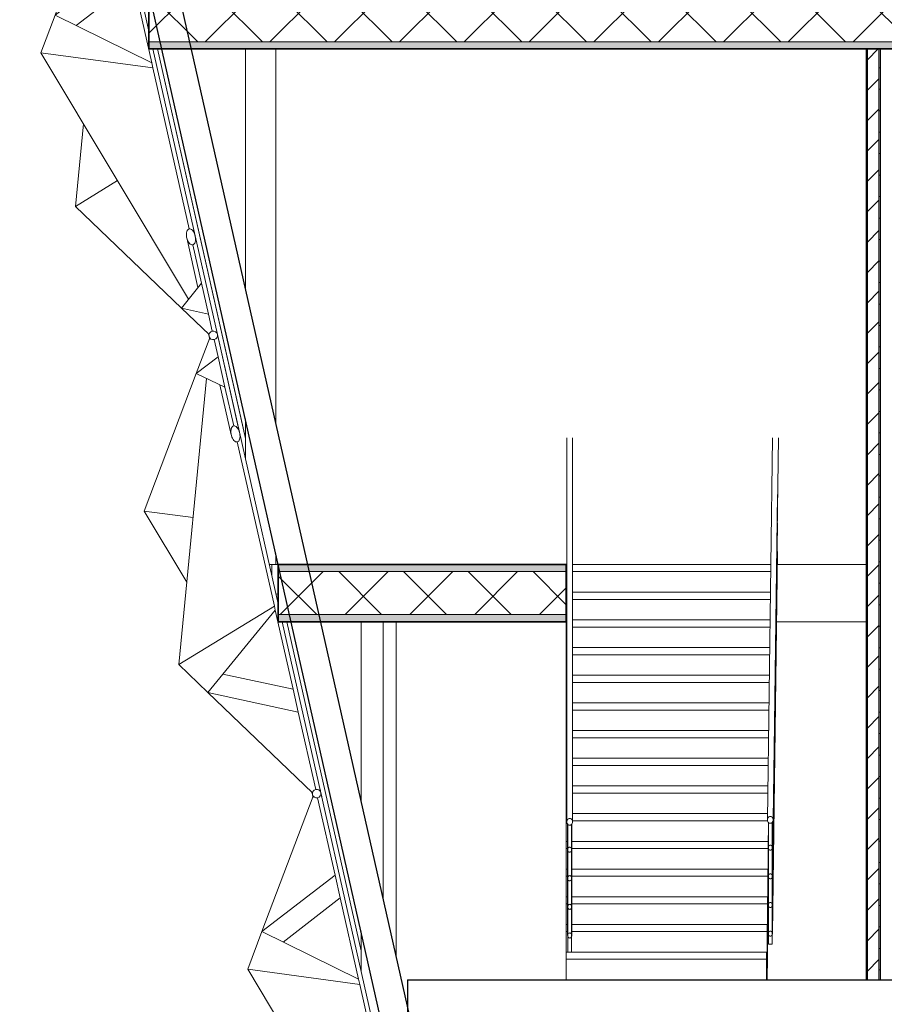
# Model space of a CAD drawing. Header units: inches. Extents: x 424 to 2043, y -237 to 445.
# Tile 633 of 656: x 824.86 to 830.9, y 221.63 to 228.5. Entities that reach past the tile are written whole.
import ezdxf

# ---------------------------------------------------------------- set-up
doc = ezdxf.new("R2010")
doc.units = ezdxf.units.IN
doc.header["$MEASUREMENT"] = 0
for name, color, linetype, lineweight in [('A-FLOR', 192, 'Continuous', 9), ('A-FLOR-HRAL', 11, 'Continuous', 9), ('A-FLOR-MCUT', 51, 'Continuous', 9), ('A-FLOR-PATT', 8, 'Continuous', 35), ('A-GENM', 13, 'Continuous', 9), ('A-GLAZ-CURT', 52, 'Continuous', 9), ('A-ROOF', 132, 'Continuous', 9), ('A-WALL', 113, 'Continuous', 9), ('A-WALL-PATT', 111, 'Continuous', 25), ('S-STRS', 31, 'Continuous', 9)]:
    doc.layers.add(name, color=color, linetype=linetype, lineweight=lineweight)
pattern_1 = [(108.435, (853.84554, 227.41621), (-0.41678894, 0.83294356), [0.158, -1.159]), (139.399, (853.795544, 227.56621), (-2.49915805, 2.08284494), [0.077, -3.763]), (136.848, (854.153544, 227.616212), (-6.247659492, 5.831057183), [0.183, -8.952]), (109.983, (854.020544, 227.741212), (-1.24974819, 3.331484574), [0.098, -4.778]), (90, (853.98654, 227.4162), (-0.416, 0.417), [0.083, -0.333]), (118.443, (853.986544, 227.500212), (2.9159587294, -5.414786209), [0.227, -11.141]), (84.289, (853.878544, 227.69921), (-0.416051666, -3.74820264), [0.084, -4.102]), (129.806, (853.886544, 227.78321), (1.66603147, -2.08199523), [0.065, -3.188])]
pattern_2 = [(45, (853.73654, 227.4162), (-0.226274, 0.226274), []), (135, (853.73654, 227.4162), (-0.226274, -0.226274), [])]

# ---------------------------------------------------------------- blocks, each defined once
blk = doc.blocks.new('Family2 - Family2-V2-Section 1')
at = {"layer": 'A-GLAZ-CURT'}
for p, q in [((-149.9744, 7.9824), (-150.3321, 7.0367)), ((-149.9744, 7.9824), (-150.3321, 7.0367)), ((-149.9793, 7.9934), (-149.9747, 7.9729)), ((-149.3153, 5.3243), (-149.9208, 8.0066)), ((-149.8214, 7.4303), (-149.9434, 7.9707)), ((-150.3321, 7.0367), (-149.8214, 7.4303)), ((-149.7856, 7.2716), (-149.8214, 7.4303)), ((-150.1847, 6.9638), (-149.7856, 7.2716)), ((-150.1847, 6.9638), (-149.7856, 7.2716)), ((-149.6573, 6.7031), (-149.7856, 7.2716)), ((-150.3321, 7.0367), (-150.4318, 6.7734)), ((-150.3321, 7.0367), (-150.4318, 6.7734)), ((-150.3321, 7.0367), (-149.6573, 6.7031)), ((-150.4318, 6.7734), (-149.3997, 5.0521)), ((-149.6493, 6.668), (-150.4318, 6.7734)), ((-150.4318, 6.7734), (-149.3997, 5.0521)), ((-150.4318, 6.7734), (-149.6493, 6.668)), ((-149.6493, 6.668), (-149.6573, 6.7031)), ((-149.3956, 5.5439), (-149.6493, 6.668)), ((-149.4123, 5.4816), (-149.3341, 5.1353)), ((-149.3102, 5.1656), (-149.3704, 5.4324)), ((-149.3153, 5.3243), (-149.3537, 5.4948)), ((-149.1984, 4.8066), (-149.2872, 5.2)), ((-149.1984, 4.8066), (-149.2872, 5.2)), ((-149.2616, 4.8139), (-149.2569, 4.7934)), ((-149.2603, 4.8083), (-149.2569, 4.7934))]:
    blk.add_line(p, q, dxfattribs=at)
at = {"layer": 'A-GLAZ-CURT', "lineweight": 18, "flags": 128}
for points in [[(-149.3704, 5.4324), (-149.376, 5.4322), (-149.3819, 5.4338), (-149.3877, 5.4373), (-149.3934, 5.4425), (-149.3988, 5.4493), (-149.4036, 5.4574), (-149.4077, 5.4666), (-149.411, 5.4764), (-149.4133, 5.4867), (-149.4146, 5.4971), (-149.4148, 5.5071), (-149.4139, 5.5165), (-149.412, 5.5249), (-149.4091, 5.5321), (-149.4053, 5.5377), (-149.4008, 5.5417), (-149.3956, 5.5439)], [(-149.3704, 5.4324), (-149.3653, 5.4346), (-149.3607, 5.4386), (-149.3569, 5.4443), (-149.354, 5.4514), (-149.3521, 5.4598), (-149.3512, 5.4692), (-149.3514, 5.4793), (-149.3527, 5.4896), (-149.355, 5.4999), (-149.3583, 5.5098), (-149.3624, 5.5189), (-149.3672, 5.527), (-149.3726, 5.5338), (-149.3783, 5.539), (-149.3842, 5.5425), (-149.39, 5.5442), (-149.3956, 5.5439)]]:
    blk.add_lwpolyline(points, dxfattribs=at)
at = {"layer": 'A-GLAZ-CURT', "lineweight": 18}
for start, end in [(102.72067, 282.72067), (282.72067, 102.72067)]:
    blk.add_arc((-149.95, 8), 0.03, start, end, dxfattribs=at)
blk = doc.blocks.new('Family2 - Family2-V3-Section 1')
at = {"layer": 'A-GLAZ-CURT'}
for p, q in [((-150.7017, 11.1934), (-150.6983, 11.1785)), ((-150.2182, 9.3243), (-150.6431, 11.2066)), ((-150.7909, 10.9336), (-151.1541, 9.9734)), ((-150.7909, 10.9336), (-151.1541, 9.9734)), ((-151.1541, 9.9734), (-150.8564, 9.4769)), ((-150.813, 9.9274), (-151.1541, 9.9734)), ((-151.1541, 9.9734), (-150.8564, 9.4769)), ((-151.1541, 9.9734), (-150.813, 9.9274)), ((-149.9208, 8.0066), (-150.19, 9.1995)), ((-149.9839, 8.0139), (-149.9793, 7.9934)), ((-149.9827, 8.0084), (-149.9793, 7.9934)), ((-149.9208, 8.0066), (-149.9266, 8.0322))]:
    blk.add_line(p, q, dxfattribs=at)
blk = doc.blocks.new('Family2 - Family2-V1-Section 1')
at = {"layer": 'A-GLAZ-CURT'}
for p, q in [((-149.2519, 4.7827), (-149.3461, 4.5336)), ((-149.2519, 4.7827), (-149.3461, 4.5336)), ((-149.2569, 4.7934), (-149.2523, 4.7729)), ((-149.194, 4.6509), (-149.2211, 4.7707)), ((-149.0431, 4.1184), (-149.1984, 4.8066)), ((-149.194, 4.6509), (-149.3461, 4.5336)), ((-149.1461, 4.4389), (-149.194, 4.6509)), ((-149.1461, 4.4389), (-149.3461, 4.5336)), ((-149.1806, 4.4552), (-149.1016, 4.1052)), ((-149.0849, 4.1676), (-149.1461, 4.4389))]:
    blk.add_line(p, q, dxfattribs=at)
at = {"layer": 'A-GLAZ-CURT', "lineweight": 18, "flags": 128}
for points in [[(-149.0597, 4.0561), (-149.0653, 4.0558), (-149.0712, 4.0575), (-149.077, 4.061), (-149.0827, 4.0662), (-149.0881, 4.073), (-149.0929, 4.0811), (-149.097, 4.0902), (-149.1003, 4.1001), (-149.1026, 4.1104), (-149.1039, 4.1207), (-149.1041, 4.1308), (-149.1033, 4.1402), (-149.1013, 4.1486), (-149.0984, 4.1557), (-149.0946, 4.1614), (-149.0901, 4.1654), (-149.0849, 4.1676)], [(-149.0597, 4.0561), (-149.0546, 4.0583), (-149.05, 4.0623), (-149.0462, 4.0679), (-149.0433, 4.0751), (-149.0414, 4.0835), (-149.0405, 4.0929), (-149.0407, 4.1029), (-149.042, 4.1133), (-149.0443, 4.1236), (-149.0476, 4.1334), (-149.0517, 4.1426), (-149.0566, 4.1507), (-149.0619, 4.1575), (-149.0676, 4.1627), (-149.0735, 4.1662), (-149.0793, 4.1678), (-149.0849, 4.1676)]]:
    blk.add_lwpolyline(points, dxfattribs=at)
at = {"layer": 'A-GLAZ-CURT', "lineweight": 18}
for start, end in [(102.72067, 282.72067), (282.72067, 102.72067)]:
    blk.add_arc((-149.2277, 4.8), 0.03, start, end, dxfattribs=at)
blk = doc.blocks.new('Family2 - Family2-V4-Section 1')
at = {"layer": 'A-GLAZ-CURT'}
for p, q in [((-149.9793, 7.9934), (-149.9759, 7.9783)), ((-149.9793, 7.9934), (-149.9747, 7.9729)), ((-149.915, 7.981), (-149.9208, 8.0066)), ((-149.3153, 5.3243), (-149.9208, 8.0066)), ((-150.1896, 5.7007), (-150.1341, 6.2769)), ((-150.1896, 5.7007), (-150.1341, 6.2769)), ((-149.8964, 5.8806), (-150.1896, 5.7007)), ((-150.1896, 5.7007), (-149.8964, 5.8806)), ((-149.449, 4.9896), (-150.1896, 5.7007)), ((-149.449, 4.9896), (-150.1896, 5.7007)), ((-149.1984, 4.8066), (-149.2872, 5.2)), ((-149.2603, 4.8083), (-149.2569, 4.7934))]:
    blk.add_line(p, q, dxfattribs=at)
blk = doc.blocks.new('Family2 - Family2-V6-Section 1')
at = {"layer": 'A-GLAZ-CURT'}
for p, q in [((-150.7017, 11.1934), (-150.6983, 11.1785)), ((-150.7017, 11.1934), (-150.697, 11.1729)), ((-150.2182, 9.3243), (-150.6431, 11.2066)), ((-150.4878, 10.5184), (-150.6431, 11.2066)), ((-150.912, 8.9007), (-150.7193, 10.8997)), ((-150.912, 8.9007), (-150.7193, 10.8997)), ((-150.6253, 10.8552), (-150.5463, 10.5052)), ((-150.5296, 10.5676), (-150.5909, 10.8389)), ((-150.5045, 10.4561), (-150.2456, 9.3094)), ((-150.2456, 9.3094), (-150.912, 8.9007)), ((-150.912, 8.9007), (-150.2456, 9.3094)), ((-150.2456, 9.3094), (-150.2394, 9.282)), ((-150.2394, 9.282), (-150.7093, 8.7061)), ((-150.2394, 9.282), (-150.1145, 8.7284)), ((-149.9208, 8.0066), (-150.19, 9.1995)), ((-150.7093, 8.7061), (-150.912, 8.9007)), ((-150.7093, 8.7061), (-150.912, 8.9007)), ((-150.6047, 8.8343), (-150.1145, 8.7284)), ((-150.6047, 8.8343), (-150.1145, 8.7284)), ((-150.0786, 8.5697), (-150.7093, 8.7061)), ((-149.9795, 8.0054), (-150.7093, 8.7061)), ((-149.9795, 8.0054), (-150.7093, 8.7061)), ((-150.1145, 8.7284), (-150.0786, 8.5697)), ((-150.0786, 8.5697), (-149.9566, 8.0293)), ((-149.9839, 8.0139), (-149.9793, 7.9934))]:
    blk.add_line(p, q, dxfattribs=at)
at = {"layer": 'A-GLAZ-CURT', "lineweight": 18, "flags": 128}
for points in [[(-150.5296, 10.5676), (-150.5348, 10.5654), (-150.5394, 10.5614), (-150.5432, 10.5557), (-150.5461, 10.5486), (-150.548, 10.5402), (-150.5489, 10.5308), (-150.5486, 10.5207), (-150.5474, 10.5104), (-150.545, 10.5001), (-150.5418, 10.4902), (-150.5376, 10.4811), (-150.5328, 10.473), (-150.5275, 10.4662), (-150.5218, 10.461), (-150.5159, 10.4575), (-150.5101, 10.4558), (-150.5045, 10.4561)], [(-150.5296, 10.5676), (-150.524, 10.5678), (-150.5182, 10.5662), (-150.5123, 10.5627), (-150.5066, 10.5575), (-150.5013, 10.5507), (-150.4965, 10.5426), (-150.4923, 10.5334), (-150.4891, 10.5236), (-150.4868, 10.5133), (-150.4855, 10.5029), (-150.4852, 10.4929), (-150.4861, 10.4835), (-150.488, 10.4751), (-150.4909, 10.4679), (-150.4947, 10.4623), (-150.4993, 10.4583), (-150.5045, 10.4561)]]:
    blk.add_lwpolyline(points, dxfattribs=at)
at = {"layer": 'A-GLAZ-CURT', "lineweight": 18}
for start, end in [(102.72067, 282.72067), (282.72067, 102.72067)]:
    blk.add_arc((-149.95, 8), 0.03, start, end, dxfattribs=at)
blk = doc.blocks.new('Family2 - Family2-V7-Section 1')
at = {"layer": 'A-GLAZ-CURT'}
for p, q in [((-151.4191, 14.3824), (-151.7769, 13.4367)), ((-151.4191, 14.3824), (-151.7769, 13.4367)), ((-151.424, 14.3934), (-151.4194, 14.3729)), ((-151.2662, 13.8303), (-151.3882, 14.3707)), ((-151.1212, 13.3243), (-151.3655, 14.4066)), ((-151.7769, 13.4367), (-151.2662, 13.8303)), ((-151.2303, 13.6716), (-151.2662, 13.8303)), ((-151.6295, 13.3638), (-151.2303, 13.6716)), ((-151.6295, 13.3638), (-151.2303, 13.6716)), ((-151.102, 13.1031), (-151.2303, 13.6716)), ((-151.7769, 13.4367), (-151.8765, 13.1734)), ((-151.7769, 13.4367), (-151.8765, 13.1734)), ((-151.7769, 13.4367), (-151.102, 13.1031)), ((-151.8765, 13.1734), (-150.8444, 11.4521)), ((-151.0941, 13.068), (-151.8765, 13.1734)), ((-151.8765, 13.1734), (-150.8444, 11.4521)), ((-151.8765, 13.1734), (-151.0941, 13.068)), ((-150.6431, 11.2066), (-151.0931, 13.2)), ((-151.0941, 13.068), (-151.102, 13.1031)), ((-150.8403, 11.9439), (-151.0941, 13.068)), ((-150.857, 11.8816), (-150.7788, 11.5353)), ((-150.7549, 11.5656), (-150.8152, 11.8324)), ((-150.6431, 11.2066), (-150.7985, 11.8948)), ((-150.7063, 11.2139), (-150.7017, 11.1934)), ((-150.705, 11.2083), (-150.7017, 11.1934))]:
    blk.add_line(p, q, dxfattribs=at)
at = {"layer": 'A-GLAZ-CURT', "lineweight": 18, "flags": 128}
for points in [[(-150.8152, 11.8324), (-150.8208, 11.8322), (-150.8266, 11.8338), (-150.8324, 11.8373), (-150.8382, 11.8425), (-150.8435, 11.8493), (-150.8483, 11.8574), (-150.8524, 11.8666), (-150.8557, 11.8764), (-150.858, 11.8867), (-150.8593, 11.8971), (-150.8595, 11.9071), (-150.8587, 11.9165), (-150.8568, 11.9249), (-150.8538, 11.9321), (-150.85, 11.9377), (-150.8455, 11.9417), (-150.8403, 11.9439)], [(-150.8152, 11.8324), (-150.81, 11.8346), (-150.8054, 11.8386), (-150.8016, 11.8443), (-150.7987, 11.8514), (-150.7968, 11.8598), (-150.7959, 11.8692), (-150.7962, 11.8793), (-150.7974, 11.8896), (-150.7998, 11.8999), (-150.803, 11.9098), (-150.8072, 11.9189), (-150.812, 11.927), (-150.8173, 11.9338), (-150.823, 11.939), (-150.8289, 11.9425), (-150.8347, 11.9442), (-150.8403, 11.9439)]]:
    blk.add_lwpolyline(points, dxfattribs=at)
at = {"layer": 'A-GLAZ-CURT', "lineweight": 18}
for start, end in [(102.72067, 282.72067), (282.72067, 102.72067)]:
    blk.add_arc((-151.3948, 14.4), 0.03, start, end, dxfattribs=at)
blk = doc.blocks.new('Family2 - Family2-V10-Section 1')
at = {"layer": 'A-GLAZ-CURT'}
for p, q in [((-151.424, 14.3934), (-151.4206, 14.3783)), ((-151.424, 14.3934), (-151.4194, 14.3729)), ((-151.3597, 14.381), (-151.3655, 14.4066)), ((-151.1212, 13.3243), (-151.3655, 14.4066)), ((-150.6431, 11.2066), (-151.0931, 13.2)), ((-151.6343, 12.1007), (-151.5788, 12.6769)), ((-151.6343, 12.1007), (-151.5788, 12.6769)), ((-151.3411, 12.2806), (-151.6343, 12.1007)), ((-151.6343, 12.1007), (-151.3411, 12.2806)), ((-150.8937, 11.3896), (-151.6343, 12.1007)), ((-150.8937, 11.3896), (-151.6343, 12.1007)), ((-150.705, 11.2083), (-150.7017, 11.1934))]:
    blk.add_line(p, q, dxfattribs=at)
blk = doc.blocks.new('Family2 - Family2-V11-Section 1')
at = {"layer": 'A-GLAZ-CURT'}
for p, q in [((-150.857, 11.8816), (-150.7788, 11.5353)), ((-150.7549, 11.5656), (-150.8152, 11.8324)), ((-150.6431, 11.2066), (-150.7985, 11.8948)), ((-150.8937, 11.3896), (-150.7549, 11.5656)), ((-150.7549, 11.5656), (-150.706, 11.3491)), ((-150.7019, 11.2054), (-150.8937, 11.3896)), ((-150.8937, 11.3896), (-150.706, 11.3491)), ((-150.7019, 11.2054), (-150.8937, 11.3896)), ((-150.706, 11.3491), (-150.679, 11.2293)), ((-150.7063, 11.2139), (-150.7017, 11.1934))]:
    blk.add_line(p, q, dxfattribs=at)
at = {"layer": 'A-GLAZ-CURT', "lineweight": 18, "flags": 128}
for points in [[(-150.8403, 11.9439), (-150.8455, 11.9417), (-150.85, 11.9377), (-150.8538, 11.9321), (-150.8568, 11.9249), (-150.8587, 11.9165), (-150.8595, 11.9071), (-150.8593, 11.8971), (-150.858, 11.8867), (-150.8557, 11.8764), (-150.8524, 11.8666), (-150.8483, 11.8574), (-150.8435, 11.8493), (-150.8382, 11.8425), (-150.8324, 11.8373), (-150.8266, 11.8338), (-150.8208, 11.8322), (-150.8152, 11.8324)], [(-150.8403, 11.9439), (-150.8347, 11.9442), (-150.8289, 11.9425), (-150.823, 11.939), (-150.8173, 11.9338), (-150.812, 11.927), (-150.8072, 11.9189), (-150.803, 11.9098), (-150.7998, 11.8999), (-150.7974, 11.8896), (-150.7962, 11.8793), (-150.7959, 11.8692), (-150.7968, 11.8598), (-150.7987, 11.8514), (-150.8016, 11.8443), (-150.8054, 11.8386), (-150.81, 11.8346), (-150.8152, 11.8324)]]:
    blk.add_lwpolyline(points, dxfattribs=at)
at = {"layer": 'A-GLAZ-CURT', "lineweight": 18}
for start, end in [(102.72067, 282.72067), (282.72067, 102.72067)]:
    blk.add_arc((-150.6724, 11.2), 0.03, start, end, dxfattribs=at)
blk = doc.blocks.new('Family2 - Family2-157067-Section 1')
at = {"layer": 'A-GLAZ-CURT'}
for p, q in [((-151.0616, 13.2), (-150.4478, 10.4808)), ((-150.4478, 10.4814), (-151.0615, 13.2)), ((-150.1586, 9.1995), (-149.6398, 6.9013)), ((-149.6398, 6.9019), (-150.1584, 9.1995))]:
    blk.add_line(p, q, dxfattribs=at)
blk = doc.blocks.new('Generic Models 12 - Generic Models 12-195029-Section 1')
at = {"layer": 'A-GENM', "lineweight": 25}
for p, q in [((-149.3153, 6.7), (-143.4959, 6.7)), ((-149.3153, 6.7), (-149.3153, 5.6)), ((-143.4959, 6.7), (-143.4959, 5.6)), ((-149.3153, 5.6), (-143.4959, 5.6))]:
    blk.add_line(p, q, dxfattribs=at)
blk = doc.blocks.new('Railing - 25mm-196337-Section 1')
at = {"layer": 'A-FLOR-HRAL'}
for p, q in [((-148.1948, 7.7877), (-148.1948, 6.8933)), ((-148.1883, 7.7806), (-148.1901, 7.7814)), ((-148.1745, 7.7814), (-148.1762, 7.7806)), ((-148.1698, 6.8933), (-148.1698, 7.7877))]:
    blk.add_line(p, q, dxfattribs=at)
at = {"layer": 'A-FLOR-HRAL', "flags": 128}
for points in [[(-148.1836, 7.7797), (-148.1851, 7.7798), (-148.1867, 7.7801)], [(-148.1779, 7.7801), (-148.1795, 7.7798), (-148.181, 7.7797)]]:
    blk.add_lwpolyline(points, dxfattribs=at)
blk = doc.blocks.new('Railing - Railing-195929-Section 1')
at = {"layer": 'A-FLOR-HRAL'}
for p, q in [((-148.2023, 10.4843), (-148.2023, 7.8034)), ((-148.1623, 7.8034), (-148.1623, 10.4843)), ((-148.1973, 7.7879), (-148.1973, 7.6093)), ((-148.1673, 7.6093), (-148.1673, 7.7879)), ((-148.1973, 7.6093), (-148.1973, 7.4093)), ((-148.1673, 7.4093), (-148.1673, 7.6093)), ((-148.1973, 7.4093), (-148.1973, 7.2093)), ((-148.1673, 7.2093), (-148.1673, 7.4093)), ((-148.1973, 7.2093), (-148.1973, 7.0093)), ((-148.1673, 7.0093), (-148.1673, 7.2093))]:
    blk.add_line(p, q, dxfattribs=at)
at = {"layer": 'A-FLOR-HRAL', "flags": 128}
for points in [[(-148.1623, 7.8034), (-148.163, 7.8096), (-148.165, 7.8153), (-148.1681, 7.8202), (-148.1723, 7.824), (-148.1771, 7.8264), (-148.1823, 7.8272), (-148.1875, 7.8264), (-148.1923, 7.824), (-148.1964, 7.8202), (-148.1996, 7.8153), (-148.2016, 7.8096), (-148.2023, 7.8034)], [(-148.2023, 7.8034), (-148.2016, 7.7972), (-148.1996, 7.7915), (-148.1964, 7.7866), (-148.1923, 7.7828), (-148.1875, 7.7804), (-148.1823, 7.7796), (-148.1771, 7.7804), (-148.1723, 7.7828), (-148.1681, 7.7866), (-148.165, 7.7915), (-148.163, 7.7972), (-148.1623, 7.8034)], [(-148.1673, 7.6093), (-148.1678, 7.614), (-148.1693, 7.6183), (-148.1717, 7.622), (-148.1748, 7.6248), (-148.1784, 7.6266), (-148.1823, 7.6272), (-148.1862, 7.6266), (-148.1898, 7.6248), (-148.1929, 7.622), (-148.1953, 7.6183), (-148.1968, 7.614), (-148.1973, 7.6093)], [(-148.1973, 7.6093), (-148.1968, 7.6047), (-148.1953, 7.6004), (-148.1929, 7.5967), (-148.1898, 7.5939), (-148.1862, 7.5921), (-148.1823, 7.5915), (-148.1784, 7.5921), (-148.1748, 7.5939), (-148.1717, 7.5967), (-148.1693, 7.6004), (-148.1678, 7.6047), (-148.1673, 7.6093)], [(-148.1673, 7.4093), (-148.1678, 7.414), (-148.1693, 7.4183), (-148.1717, 7.422), (-148.1748, 7.4248), (-148.1784, 7.4266), (-148.1823, 7.4272), (-148.1862, 7.4266), (-148.1898, 7.4248), (-148.1929, 7.422), (-148.1953, 7.4183), (-148.1968, 7.414), (-148.1973, 7.4093)], [(-148.1973, 7.4093), (-148.1968, 7.4047), (-148.1953, 7.4004), (-148.1929, 7.3967), (-148.1898, 7.3939), (-148.1862, 7.3921), (-148.1823, 7.3915), (-148.1784, 7.3921), (-148.1748, 7.3939), (-148.1717, 7.3967), (-148.1693, 7.4004), (-148.1678, 7.4047), (-148.1673, 7.4093)], [(-148.1673, 7.2093), (-148.1678, 7.214), (-148.1693, 7.2183), (-148.1717, 7.222), (-148.1748, 7.2248), (-148.1784, 7.2266), (-148.1823, 7.2272), (-148.1862, 7.2266), (-148.1898, 7.2248), (-148.1929, 7.222), (-148.1953, 7.2183), (-148.1968, 7.214), (-148.1973, 7.2093)], [(-148.1973, 7.2093), (-148.1968, 7.2047), (-148.1953, 7.2004), (-148.1929, 7.1967), (-148.1898, 7.1939), (-148.1862, 7.1921), (-148.1823, 7.1915), (-148.1784, 7.1921), (-148.1748, 7.1939), (-148.1717, 7.1967), (-148.1693, 7.2004), (-148.1678, 7.2047), (-148.1673, 7.2093)], [(-148.1673, 7.0093), (-148.1678, 7.014), (-148.1693, 7.0183), (-148.1717, 7.022), (-148.1748, 7.0248), (-148.1784, 7.0266), (-148.1823, 7.0272), (-148.1862, 7.0266), (-148.1898, 7.0248), (-148.1929, 7.022), (-148.1953, 7.0183), (-148.1968, 7.014), (-148.1973, 7.0093)], [(-148.1973, 7.0093), (-148.1968, 7.0047), (-148.1953, 7.0004), (-148.1929, 6.9967), (-148.1898, 6.9939), (-148.1862, 6.9921), (-148.1823, 6.9915), (-148.1784, 6.9921), (-148.1748, 6.9939), (-148.1717, 6.9967), (-148.1693, 7.0004), (-148.1678, 7.0047), (-148.1673, 7.0093)]]:
    blk.add_lwpolyline(points, dxfattribs=at)
blk.add_blockref('Railing - 25mm-196337-Section 1', (0, 0))
blk = doc.blocks.new('Railing - 25mm-196525-Section 1')
at = {"layer": 'A-FLOR-HRAL'}
for p, q in [((-146.734, 9.798), (-146.734, 9.8173)), ((-146.734, 9.598), (-146.734, 9.6173))]:
    blk.add_line(p, q, dxfattribs=at)
blk = doc.blocks.new('Railing - 25mm-V20-Section 1')
at = {"layer": 'A-FLOR-HRAL'}
for p, q in [((-146.7941, 7.8004), (-146.7941, 6.9481)), ((-146.7878, 7.7935), (-146.7895, 7.7942)), ((-146.7739, 7.7942), (-146.7757, 7.7935)), ((-146.7691, 6.9481), (-146.7691, 7.8006)), ((-146.7941, 6.9481), (-146.7691, 6.9481))]:
    blk.add_line(p, q, dxfattribs=at)
at = {"layer": 'A-FLOR-HRAL', "flags": 128}
for points in [[(-146.783, 7.7925), (-146.7845, 7.7927), (-146.7861, 7.793)], [(-146.7773, 7.793), (-146.779, 7.7927), (-146.7805, 7.7925)]]:
    blk.add_lwpolyline(points, dxfattribs=at)
blk = doc.blocks.new('Railing - Railing-196460-Section 1')
at = {"layer": 'A-FLOR-HRAL'}
for p, q in [((-146.7653, 10.4847), (-146.8017, 7.8167)), ((-146.7618, 7.8159), (-146.7253, 10.4839)), ((-146.7668, 7.4219), (-146.7303, 10.0899)), ((-146.7668, 7.2219), (-146.7303, 9.8899)), ((-146.7668, 7.0219), (-146.7303, 9.6899)), ((-146.7943, 7.798), (-146.7967, 7.6225)), ((-146.7668, 7.6219), (-146.7642, 7.8049)), ((-146.7941, 7.6124), (-146.7967, 7.4225)), ((-146.7941, 7.4124), (-146.7967, 7.2225)), ((-146.7941, 7.2124), (-146.7967, 7.0225))]:
    blk.add_line(p, q, dxfattribs=at)
at = {"layer": 'A-FLOR-HRAL', "flags": 128}
for points in [[(-146.7618, 7.8163), (-146.7624, 7.8224), (-146.7644, 7.8282), (-146.7676, 7.8331), (-146.7717, 7.8369), (-146.7766, 7.8392), (-146.7817, 7.8401), (-146.7869, 7.8392), (-146.7917, 7.8369), (-146.7959, 7.8331), (-146.7991, 7.8282), (-146.8011, 7.8224), (-146.8017, 7.8163)], [(-146.8017, 7.8163), (-146.8011, 7.8101), (-146.7991, 7.8044), (-146.7959, 7.7994), (-146.7917, 7.7957), (-146.7869, 7.7933), (-146.7817, 7.7925), (-146.7766, 7.7933), (-146.7717, 7.7957), (-146.7676, 7.7994), (-146.7644, 7.8044), (-146.7624, 7.8101), (-146.7618, 7.8163)], [(-146.7667, 7.6222), (-146.7673, 7.6268), (-146.7688, 7.6311), (-146.7711, 7.6348), (-146.7742, 7.6377), (-146.7779, 7.6394), (-146.7817, 7.6401), (-146.7856, 7.6394), (-146.7892, 7.6377), (-146.7924, 7.6348), (-146.7947, 7.6311), (-146.7962, 7.6268), (-146.7967, 7.6222)], [(-146.7967, 7.6222), (-146.7962, 7.6176), (-146.7947, 7.6133), (-146.7924, 7.6096), (-146.7892, 7.6068), (-146.7856, 7.605), (-146.7817, 7.6044), (-146.7779, 7.605), (-146.7742, 7.6068), (-146.7711, 7.6096), (-146.7688, 7.6133), (-146.7673, 7.6176), (-146.7667, 7.6222)], [(-146.7667, 7.4222), (-146.7673, 7.4268), (-146.7688, 7.4311), (-146.7711, 7.4348), (-146.7742, 7.4377), (-146.7779, 7.4394), (-146.7817, 7.4401), (-146.7856, 7.4394), (-146.7892, 7.4377), (-146.7924, 7.4348), (-146.7947, 7.4311), (-146.7962, 7.4268), (-146.7967, 7.4222)], [(-146.7967, 7.4222), (-146.7962, 7.4176), (-146.7947, 7.4133), (-146.7924, 7.4096), (-146.7892, 7.4068), (-146.7856, 7.405), (-146.7817, 7.4044), (-146.7779, 7.405), (-146.7742, 7.4068), (-146.7711, 7.4096), (-146.7688, 7.4133), (-146.7673, 7.4176), (-146.7667, 7.4222)], [(-146.7667, 7.2222), (-146.7673, 7.2268), (-146.7688, 7.2311), (-146.7711, 7.2348), (-146.7742, 7.2377), (-146.7779, 7.2394), (-146.7817, 7.2401), (-146.7856, 7.2394), (-146.7892, 7.2377), (-146.7924, 7.2348), (-146.7947, 7.2311), (-146.7962, 7.2268), (-146.7967, 7.2222)], [(-146.7967, 7.2222), (-146.7962, 7.2176), (-146.7947, 7.2133), (-146.7924, 7.2096), (-146.7892, 7.2068), (-146.7856, 7.205), (-146.7817, 7.2044), (-146.7779, 7.205), (-146.7742, 7.2068), (-146.7711, 7.2096), (-146.7688, 7.2133), (-146.7673, 7.2176), (-146.7667, 7.2222)], [(-146.7667, 7.0222), (-146.7673, 7.0268), (-146.7688, 7.0311), (-146.7711, 7.0348), (-146.7742, 7.0377), (-146.7779, 7.0394), (-146.7817, 7.0401), (-146.7856, 7.0394), (-146.7892, 7.0377), (-146.7924, 7.0348), (-146.7947, 7.0311), (-146.7962, 7.0268), (-146.7967, 7.0222)], [(-146.7967, 7.0222), (-146.7962, 7.0176), (-146.7947, 7.0133), (-146.7924, 7.0096), (-146.7892, 7.0068), (-146.7856, 7.005), (-146.7817, 7.0044), (-146.7779, 7.005), (-146.7742, 7.0068), (-146.7711, 7.0096), (-146.7688, 7.0133), (-146.7673, 7.0176), (-146.7667, 7.0222)]]:
    blk.add_lwpolyline(points, dxfattribs=at)
for name, p in [('Railing - 25mm-196525-Section 1', (0.0011, 0.0822)), ('Railing - 25mm-196525-Section 1', (0, 0)), ('Railing - 25mm-196525-Section 1', (-0.0088, -0.6444)), ('Railing - 25mm-196525-Section 1', (-0.0176, -1.2889)), ('Railing - 25mm-196525-Section 1', (-0.0264, -1.9333)), ('Railing - 25mm-V20-Section 1', (0, 0))]:
    blk.add_blockref(name, p)

msp = doc.modelspace()

# ---------------------------------------------------------------- hatches: boundary and pattern name
at = {"layer": 'A-FLOR-PATT', "lineweight": 9}
h = msp.add_hatch(dxfattribs=at)
h.set_pattern_fill('FP_3', color=256, style=0, pattern_type=2)
h.set_pattern_definition(pattern_2)
h.paths.add_polyline_path([(847.6366, 228.3472), (857.2188, 228.3472), (857.2188, 228.6472), (825.7654, 228.6472), (825.7654, 228.3472), (846.495, 228.3472)], flags=0)
h = msp.add_hatch(dxfattribs=at)
h.set_pattern_fill('FP_1', color=256, style=0, pattern_type=2)
h.set_pattern_definition(pattern_1)
h.paths.add_polyline_path([(840.2166, 228.2972), (857.2188, 228.2972), (857.2188, 228.3472), (825.7654, 228.3472), (825.7654, 228.2972), (839.6458, 228.2972)], flags=0)
h = msp.add_hatch(dxfattribs=at)
h.set_pattern_fill('FP_2', color=256, style=0, pattern_type=2)
h.set_pattern_definition([(0, (853.73654, 227.41621), (0.406, 0.102), [0.034, -0.271, 0.034, -0.271, -1.626]), (0, (853.73654, 227.41621), (0.406, 0.102), [-0.61, 0.034, -0.576, 0.034, -0.271, -0.711]), (0, (853.73654, 227.41621), (0.406, 0.102), [-1.524, 0.034, -0.17, 0.034, -0.474]), (120, (853.88954, 227.46721), (-0.2913346, 0.3006063), [0.034, -0.271, 0.034, -0.271, -1.626]), (120, (853.88954, 227.46721), (-0.2913346, 0.3006063), [-0.61, 0.034, -0.576, 0.034, -0.271, -0.711]), (120, (853.88954, 227.46721), (-0.2913346, 0.3006063), [-1.524, 0.034, -0.17, 0.034, -0.474]), (240, (853.94054, 227.67021), (-0.1146654, -0.4026063), [0.034, -0.271, 0.034, -0.271, -1.626]), (240, (853.94054, 227.67021), (-0.1146654, -0.4026063), [-0.61, 0.034, -0.576, 0.034, -0.271, -0.711]), (240, (853.94054, 227.67021), (-0.1146654, -0.4026063), [-1.524, 0.034, -0.17, 0.034, -0.474])])
h.paths.add_polyline_path([(854.4858, 224.6472), (857.2188, 224.6472), (857.2188, 224.6972), (852.5624, 224.6972), (852.5624, 224.6472), (854.3431, 224.6472)], flags=0)
h.paths.add_polyline_path([(826.8035, 224.6472), (828.6793, 224.6472), (828.6793, 224.6972), (826.6683, 224.6972), (826.6683, 224.6472)], flags=0)
h = msp.add_hatch(dxfattribs=at)
h.set_pattern_fill('FP_3', color=256, style=0, pattern_type=2)
h.set_pattern_definition(pattern_2)
h.paths.add_polyline_path([(853.915, 224.3472), (857.2188, 224.3472), (857.2188, 224.6472), (852.5624, 224.6472), (852.5624, 224.3472), (853.3443, 224.3472)], flags=0)
h.paths.add_polyline_path([(826.8035, 224.3472), (828.6793, 224.3472), (828.6793, 224.6472), (826.6683, 224.6472), (826.6683, 224.3472)], flags=0)
h = msp.add_hatch(dxfattribs=at)
h.set_pattern_fill('FP_1', color=256, style=0, pattern_type=2)
h.set_pattern_definition(pattern_1)
h.paths.add_polyline_path([(857.2188, 224.2972), (857.2188, 224.3472), (852.5624, 224.3472), (852.5624, 224.2972), (856.7689, 224.2972)], flags=0)
h.paths.add_polyline_path([(826.6683, 224.2972), (828.6793, 224.2972), (828.6793, 224.3472), (826.6683, 224.3472)], flags=0)
at = {"layer": 'A-WALL-PATT', "lineweight": 9}
h = msp.add_hatch(dxfattribs=at)
h.set_pattern_fill('FP_7', color=256, style=0, pattern_type=2)
h.set_pattern_definition([(45, (853.73654, 227.4162), (-0.212132, 0.212132), []), (135, (853.73654, 227.4162), (-0.212132, -0.212132), [])])
h.paths.add_polyline_path([(830.7834, 221.7972), (830.7834, 228.2972), (830.7734, 228.2972), (830.7734, 221.7972)], flags=0)
h = msp.add_hatch(dxfattribs=at)
h.set_pattern_fill('FP_6', color=256, style=0, pattern_type=2)
h.set_pattern_definition([(45, (853.73654, 227.41621), (-0.106066, 0.106066), [])])
h.paths.add_polyline_path([(830.8634, 221.7972), (830.8634, 228.2972), (830.7834, 228.2972), (830.7834, 221.7972)], flags=0)
h = msp.add_hatch(dxfattribs=at)
h.set_pattern_fill('FP_5', color=256, style=0, pattern_type=2)
h.set_pattern_definition([(0, (853.73654, 227.41621), (0, 0.15), []), (90, (853.73654, 227.41621), (-0.15, 9e-18), [])])
h.paths.add_polyline_path([(830.8734, 221.7972), (830.8734, 228.2972), (830.8634, 228.2972), (830.8634, 221.7972)], flags=0)

# ---------------------------------------------------------------- linework, layer by layer
at = {"layer": 'A-FLOR', "lineweight": 35}
for p, q in [((825.7654, 228.2972), (825.7654, 228.6972)), ((825.7654, 228.2972), (857.2188, 228.2972)), ((826.6683, 224.6972), (828.6793, 224.6972)), ((826.6683, 224.2972), (826.6683, 224.6972)), ((828.6793, 224.2972), (828.6793, 224.6972)), ((826.6683, 224.2972), (828.6793, 224.2972))]:
    msp.add_line(p, q, dxfattribs=at)
at = {"layer": 'A-FLOR'}
for p, q in [((828.6793, 224.6972), (828.6845, 224.6972)), ((828.724, 224.6972), (830.1094, 224.6972)), ((830.155, 224.6972), (830.7734, 224.6972)), ((830.7734, 224.2972), (830.1495, 224.2972))]:
    msp.add_line(p, q, dxfattribs=at)
at = {"layer": 'A-FLOR-MCUT'}
for p, q in [((857.2188, 228.3472), (825.7654, 228.3472)), ((828.6793, 224.6472), (826.6683, 224.6472)), ((828.6793, 224.3472), (826.6683, 224.3472))]:
    msp.add_line(p, q, dxfattribs=at)
at = {"layer": 'A-ROOF'}
for p, q in [((826.624, 224.6972), (826.624, 224.6179)), ((826.6683, 224.4935), (826.6529, 224.49))]:
    msp.add_line(p, q, dxfattribs=at)
at = {"layer": 'A-WALL', "lineweight": 25}
for p, q in [((828.4742, 216.6972), (824.8624, 232.6972)), ((825.0674, 232.6972), (828.6793, 216.6972)), ((830.7734, 228.2972), (830.7734, 221.7972)), ((830.8734, 221.7972), (830.8734, 228.2972)), ((830.7734, 221.7972), (830.8734, 221.7972))]:
    msp.add_line(p, q, dxfattribs=at)
at = {"layer": 'A-WALL'}
for p, q in [((826.4387, 228.2972), (826.4387, 226.6225)), ((826.6508, 228.2972), (826.6508, 225.683)), ((830.7834, 221.7972), (830.7834, 228.2972)), ((830.8634, 221.7972), (830.8634, 228.2972)), ((826.4387, 225.7143), (826.4387, 225.4386)), ((826.6508, 224.7748), (826.6508, 224.6972)), ((826.6061, 224.6972), (826.6683, 224.6972)), ((827.2468, 224.2972), (827.2468, 223.043)), ((827.4003, 224.2972), (827.4003, 222.3628)), ((827.4909, 224.2972), (827.4909, 221.9617)), ((827.2468, 222.1347), (827.2468, 221.8591))]:
    msp.add_line(p, q, dxfattribs=at)
at = {"layer": 'S-STRS'}
for p, q in [((828.6843, 224.6472), (828.6793, 224.6472)), ((830.1087, 224.6472), (828.7243, 224.6472)), ((828.6793, 224.5039), (828.6843, 224.5039)), ((828.7243, 224.5039), (830.1065, 224.5039)), ((828.6843, 224.4539), (828.6793, 224.4539)), ((828.6843, 224.4539), (828.6793, 224.4539)), ((830.1059, 224.4539), (828.7243, 224.4539)), ((830.1059, 224.4539), (828.7243, 224.4539)), ((828.6793, 224.3105), (828.6843, 224.3105)), ((828.6793, 224.2605), (828.6793, 224.2967)), ((828.7243, 224.3105), (830.1039, 224.3105)), ((828.6793, 224.1172), (828.6793, 224.2605)), ((828.6843, 224.2605), (828.6793, 224.2605)), ((828.6843, 224.2605), (828.6793, 224.2605)), ((830.1032, 224.2605), (828.7243, 224.2605)), ((830.1032, 224.2605), (828.7243, 224.2605)), ((828.6793, 224.1172), (828.6843, 224.1172)), ((828.6793, 224.0672), (828.6793, 224.1172)), ((828.7243, 224.1172), (830.1013, 224.1172)), ((828.6793, 223.9239), (828.6793, 224.0672)), ((828.6843, 224.0672), (828.6793, 224.0672)), ((828.6843, 224.0672), (828.6793, 224.0672)), ((830.1006, 224.0672), (828.7243, 224.0672)), ((830.1006, 224.0672), (828.7243, 224.0672)), ((828.6793, 223.9239), (828.6843, 223.9239)), ((828.6793, 223.8739), (828.6793, 223.9239)), ((828.7243, 223.9239), (830.0986, 223.9239)), ((828.6793, 223.7305), (828.6793, 223.8739)), ((828.6843, 223.8739), (828.6793, 223.8739)), ((828.6843, 223.8739), (828.6793, 223.8739)), ((830.0979, 223.8739), (828.7243, 223.8739)), ((830.0979, 223.8739), (828.7243, 223.8739)), ((828.6793, 223.7305), (828.6843, 223.7305)), ((828.6793, 223.6805), (828.6793, 223.7305)), ((828.6793, 223.5372), (828.6793, 223.6805)), ((828.6843, 223.6805), (828.6793, 223.6805)), ((828.6843, 223.6805), (828.6793, 223.6805)), ((828.7243, 223.7305), (830.096, 223.7305)), ((830.0953, 223.6805), (828.7243, 223.6805)), ((830.0953, 223.6805), (828.7243, 223.6805)), ((828.6793, 223.5372), (828.6843, 223.5372)), ((828.6793, 223.4872), (828.6793, 223.5372)), ((828.7243, 223.5372), (830.0933, 223.5372)), ((828.6793, 223.3439), (828.6793, 223.4872)), ((828.6843, 223.4872), (828.6793, 223.4872)), ((828.6843, 223.4872), (828.6793, 223.4872)), ((830.0926, 223.4872), (828.7243, 223.4872)), ((830.0926, 223.4872), (828.7243, 223.4872)), ((828.6793, 223.3439), (828.6843, 223.3439)), ((828.6793, 223.2939), (828.6793, 223.3439)), ((828.7243, 223.3439), (830.0907, 223.3439)), ((828.6793, 223.1505), (828.6793, 223.2939)), ((828.6843, 223.2939), (828.6793, 223.2939)), ((828.6843, 223.2939), (828.6793, 223.2939)), ((830.09, 223.2939), (828.7243, 223.2939)), ((830.09, 223.2939), (828.7243, 223.2939)), ((828.6793, 223.1505), (828.6843, 223.1505)), ((828.6793, 223.1005), (828.6793, 223.1505)), ((828.7243, 223.1505), (830.088, 223.1505)), ((828.6793, 222.9572), (828.6793, 223.1005)), ((828.6843, 223.1005), (828.6793, 223.1005)), ((828.6843, 223.1005), (828.6793, 223.1005)), ((830.0874, 223.1005), (828.7243, 223.1005)), ((830.0874, 223.1005), (828.7243, 223.1005)), ((828.6793, 222.9572), (828.6843, 222.9572)), ((828.6793, 222.9072), (828.6793, 222.9572)), ((828.7243, 222.9572), (830.0854, 222.9572)), ((828.6793, 222.7639), (828.6793, 222.9072)), ((828.6843, 222.9072), (828.6793, 222.9072)), ((828.6843, 222.9072), (828.6793, 222.9072)), ((830.0854, 222.9072), (828.7243, 222.9072)), ((830.0854, 222.9072), (828.7243, 222.9072)), ((828.6793, 222.7639), (828.6893, 222.7639)), ((828.6793, 222.7139), (828.6793, 222.7639)), ((828.6793, 222.5705), (828.6793, 222.7139)), ((828.6893, 222.7139), (828.6793, 222.7139)), ((828.6893, 222.7139), (828.6793, 222.7139)), ((828.7193, 222.7639), (830.0897, 222.7639)), ((830.0897, 222.7139), (828.7193, 222.7139)), ((830.0897, 222.7139), (828.7193, 222.7139)), ((830.0897, 222.7139), (830.0897, 222.7639)), ((830.0897, 222.7139), (830.0897, 222.5205)), ((830.0898, 222.7139), (830.0897, 222.7139)), ((830.0898, 222.523), (830.0898, 222.7139)), ((830.0898, 222.523), (830.0898, 222.7139)), ((828.6793, 222.5705), (828.6893, 222.5705)), ((828.6793, 222.5205), (828.6793, 222.5705)), ((828.7193, 222.5705), (830.0871, 222.5705)), ((830.0871, 222.5705), (830.0897, 222.5705)), ((830.0871, 222.5205), (830.0871, 222.5705)), ((830.0897, 222.5205), (830.0897, 222.5705)), ((828.6793, 222.3772), (828.6793, 222.5205)), ((828.6893, 222.5205), (828.6793, 222.5205)), ((828.6893, 222.5205), (828.6793, 222.5205)), ((830.0871, 222.5205), (828.7193, 222.5205)), ((830.0871, 222.5205), (828.7193, 222.5205)), ((830.0871, 222.5205), (830.0871, 222.3272)), ((830.0872, 222.5205), (830.0871, 222.5205)), ((830.0872, 222.5205), (830.0898, 222.5205)), ((830.0872, 222.3272), (830.0872, 222.5205)), ((830.0872, 222.3272), (830.0872, 222.5205)), ((830.0897, 222.5205), (830.0872, 222.5205)), ((830.0898, 222.3421), (830.0921, 222.51)), ((828.6793, 222.3772), (828.6893, 222.3772)), ((828.6793, 222.3272), (828.6793, 222.3772)), ((828.7193, 222.3772), (830.0844, 222.3772)), ((830.0844, 222.3772), (830.0871, 222.3772)), ((830.0844, 222.3272), (830.0844, 222.3772)), ((830.0871, 222.3272), (830.0871, 222.3772)), ((828.6793, 222.1839), (828.6793, 222.3272)), ((828.6893, 222.3272), (828.6793, 222.3272)), ((828.6893, 222.3272), (828.6793, 222.3272)), ((830.0844, 222.3272), (828.7193, 222.3272)), ((830.0844, 222.3272), (828.7193, 222.3272)), ((830.0844, 222.3272), (830.0844, 222.1339)), ((830.0846, 222.3272), (830.0844, 222.3272)), ((830.0846, 222.3272), (830.0872, 222.3272)), ((830.0846, 222.1339), (830.0846, 222.3272)), ((830.0846, 222.1339), (830.0846, 222.3272)), ((830.0871, 222.3272), (830.0846, 222.3272)), ((830.0871, 222.3272), (830.0872, 222.3272)), ((830.0872, 222.1488), (830.0898, 222.3421)), ((828.6793, 222.1839), (828.6893, 222.1839)), ((828.6793, 222.1339), (828.6793, 222.1839)), ((828.7193, 222.1839), (830.0818, 222.1839)), ((830.0818, 222.1839), (830.0844, 222.1839)), ((830.0818, 222.1339), (830.0818, 222.1839)), ((830.0844, 222.1339), (830.0844, 222.1839)), ((828.6793, 221.9905), (828.6793, 222.1339)), ((828.6893, 222.1339), (828.6793, 222.1339)), ((828.6893, 222.1339), (828.6793, 222.1339)), ((830.0818, 222.1339), (828.7193, 222.1339)), ((830.0818, 222.1339), (828.7193, 222.1339)), ((830.0818, 222.1339), (830.0818, 221.9405)), ((830.0819, 222.1339), (830.0818, 222.1339)), ((830.0819, 222.1339), (830.0846, 222.1339)), ((830.0819, 221.9405), (830.0819, 222.1339)), ((830.0819, 221.9405), (830.0819, 222.1339)), ((830.0844, 222.1339), (830.0819, 222.1339)), ((830.0844, 222.1339), (830.0846, 222.1339)), ((830.0846, 221.9554), (830.0872, 222.1488)), ((828.6793, 221.9905), (830.0792, 221.9905)), ((828.6793, 221.9405), (828.6793, 221.9905)), ((830.0792, 221.9905), (830.0818, 221.9905)), ((830.0792, 221.9405), (830.0792, 221.9905)), ((830.0818, 221.9405), (830.0818, 221.9905)), ((830.0824, 221.7972), (830.0846, 221.9554)), ((828.6793, 221.7972), (828.6793, 221.9405)), ((830.0792, 221.9405), (828.6793, 221.9405)), ((830.0792, 221.9405), (828.6793, 221.9405)), ((830.0792, 221.9405), (830.0792, 221.7972)), ((830.0793, 221.9405), (830.0792, 221.9405)), ((830.0793, 221.9405), (830.0819, 221.9405)), ((830.0793, 221.7972), (830.0793, 221.9405)), ((830.0793, 221.7972), (830.0793, 221.9405)), ((830.0818, 221.9405), (830.0793, 221.9405)), ((830.0818, 221.9405), (830.0819, 221.9405))]:
    msp.add_line(p, q, dxfattribs=at)

# ---------------------------------------------------------------- block references
at = {"layer": 'A-FLOR-HRAL'}
for name in ['Railing - Railing-195929-Section 1', 'Railing - Railing-196460-Section 1']:
    msp.add_blockref(name, (976.8865, 215.0972), dxfattribs=at)
at = {"layer": 'A-GENM'}
msp.add_blockref('Generic Models 12 - Generic Models 12-195029-Section 1', (976.8865, 215.0972), dxfattribs=at)
at = {"layer": 'A-GLAZ-CURT'}
for name in ['Family2 - Family2-V7-Section 1', 'Family2 - Family2-V10-Section 1', 'Family2 - Family2-157067-Section 1', 'Family2 - Family2-V3-Section 1', 'Family2 - Family2-V6-Section 1', 'Family2 - Family2-V2-Section 1', 'Family2 - Family2-V4-Section 1']:
    msp.add_blockref(name, (976.8865, 215.0972), dxfattribs=at)
at = {"layer": 'A-GLAZ-CURT', "lineweight": 18}
for name, p in [('Family2 - Family2-V11-Section 1', (976.8865, 215.0972)), ('Family2 - Family2-V1-Section 1', (975.4418, 221.4972))]:
    msp.add_blockref(name, p, dxfattribs=at)

doc.saveas('drawing.dxf')
